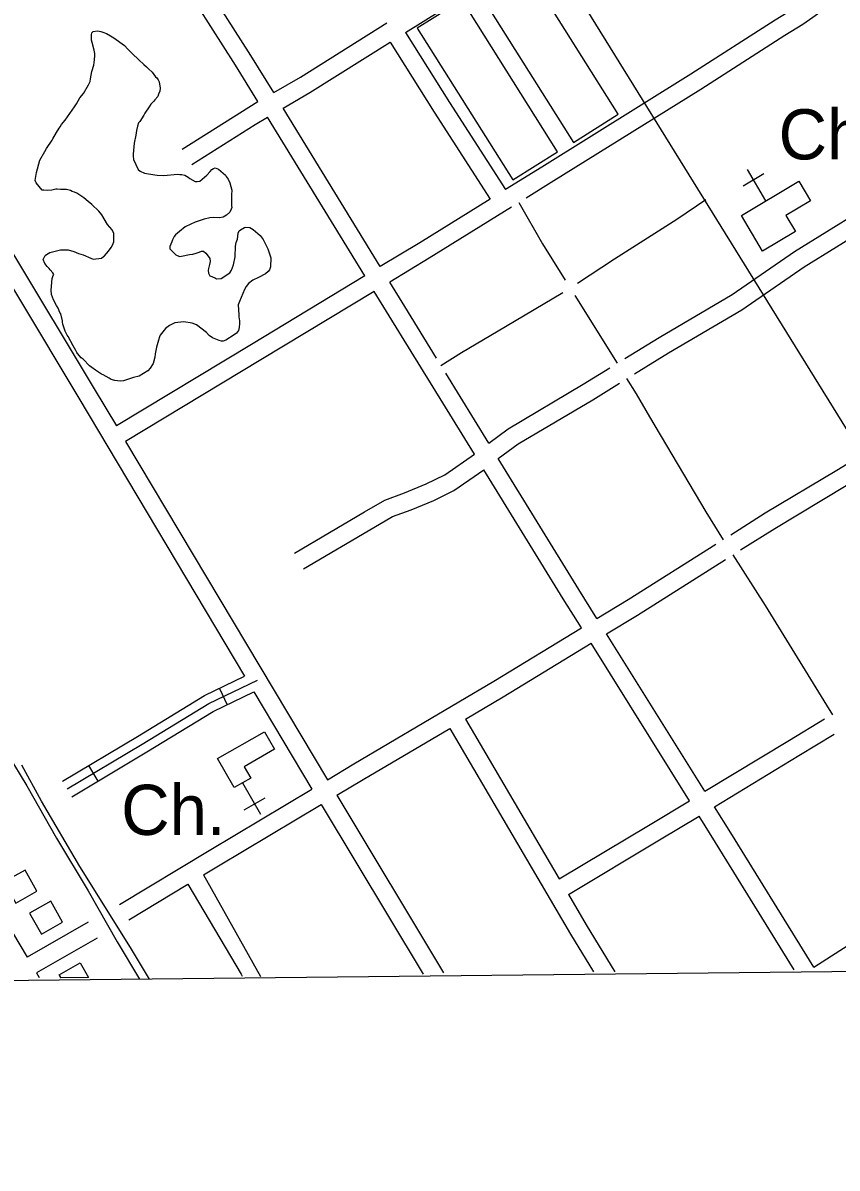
# Model space of a CAD drawing. Extents: x 3651524 to 3689615, y 505651 to 531377.
# Drawn here: x 3684576 to 3685923, y 511062 to 512956 of the extents above; entities that cross this region are included whole.
import ezdxf

# ---------------------------------------------------------------- set-up
doc = ezdxf.new("R2010")
doc.units = 0
for name, color, linetype in [('V-BLDG-OTLN', 7, 'Continuous'), ('V-GRID-FRAM', 7, 'Continuous'), ('V-ROAD-CNTR', 7, 'Continuous'), ('V-SITE-OTLN', 7, 'Continuous'), ('V-SITE-OTLN-IDEN', 7, 'Continuous'), ('V-SITE-VEGE', 7, 'Continuous'), ('V-TOPO-SHOR', 7, 'Continuous')]:
    doc.layers.add(name, color=color, linetype=linetype)

msp = doc.modelspace()

# ---------------------------------------------------------------- linework, layer by layer
at = {"layer": 'V-BLDG-OTLN'}
for p, q in [((3684638.391, 511377.041), (3684635.526, 511382.105)), ((3684684.069, 511377.537), (3684638.391, 511377.041))]:
    msp.add_line(p, q, dxfattribs=at)
for points in [[(3685486.514, 512758.357), (3685560.59, 512804.949), (3685402.616, 513056.107), (3685328.54, 513009.515)], [(3685386.048, 512696.319), (3685460.124, 512742.91), (3685302.15, 512994.068), (3685228.075, 512947.476)], [(3684544.318, 511535.559), (3684564.016, 511500.745), (3684598.83, 511520.443), (3684579.131, 511555.257)], [(3684586.765, 511484.191), (3684606.463, 511449.377), (3684641.277, 511469.075), (3684621.578, 511503.889)]]:
    msp.add_lwpolyline(points, close=True, dxfattribs=at)
for points in [[(3684635.526, 511382.105), (3684670.339, 511401.803), (3684684.069, 511377.537)], [(3684635.526, 511382.105), (3684638.391, 511377.041)]]:
    msp.add_lwpolyline(points, dxfattribs=at)
at = {"layer": 'V-GRID-FRAM'}
msp.add_lwpolyline([(3655577.191, 529244.355), (3687244.414, 529585.207), (3687448.048, 511403.469), (3655764.959, 511062.446), (3655577.191, 529244.355)], dxfattribs=at)
at = {"layer": 'V-ROAD-CNTR'}
for p, q in [((3684900.594, 511855.595), (3684913.661, 511828.59)), ((3684684.225, 511727.937), (3684699.626, 511702.192))]:
    msp.add_line(p, q, dxfattribs=at)
for points in [[(3684706.831, 514261.97), (3684765.774, 514178.543), (3684947.658, 513886.236), (3685136.021, 513576.374), (3685385.737, 513175.844), (3685846.17, 512432.593), (3686333.439, 511646.101), (3686490.053, 511397.125)], [(3684964.346, 512826.294), (3684927.526, 512886.386), (3684743.946, 513174.193), (3684579.614, 513438.477), (3684478.989, 513604.493), (3684472.659, 513620.826), (3684471.517, 513643.268), (3684480.125, 513657.116), (3684494.888, 513669.918), (3684548.42, 513709.282), (3684569.553, 513726.557)], [(3683888.853, 513700.668), (3684285.866, 513028.788), (3684693.655, 512351.014), (3684730.22, 512289.75)], [(3685208.786, 512940.181), (3685266.835, 512976.632), (3685508.789, 513121.043), (3685661.666, 513218.303)], [(3684990.718, 512840.675), (3684952.964, 512902.29), (3684827.122, 513099.579)], [(3685969.238, 513068.093), (3685942.484, 513048.139), (3685884.104, 513002.827), (3685865.401, 512989.64), (3685849.729, 512978.732), (3685820.065, 512960.488), (3685680.932, 512871.029), (3685433.95, 512717.539), (3685374.142, 512680.51)], [(3685985.484, 513042.784), (3685960.65, 513024.263), (3685901.954, 512978.705), (3685882.613, 512965.068), (3685866.169, 512953.624), (3685836.037, 512935.092), (3685696.962, 512845.671), (3685449.764, 512692.045), (3685408.458, 512666.471)], [(3684990.718, 512840.675), (3685034.789, 512866.349), (3685177.607, 512956.027)], [(3685208.786, 512940.181), (3685281.252, 512824.263), (3685374.141, 512680.51)], [(3685006.396, 512815.088), (3685050.321, 512840.677), (3685183.379, 512924.227)], [(3685183.379, 512924.228), (3685255.932, 512808.169), (3685348.629, 512664.715)], [(3684839.089, 512747.164), (3684964.346, 512826.294)], [(3685166.899, 512553.143), (3685006.396, 512815.088)], [(3684855.111, 512721.803), (3684959.895, 512787.997), (3684980.467, 512799.983)], [(3685141.227, 512537.619), (3684980.467, 512799.983)], [(3683771.761, 512773.105), (3684582.656, 511411.247)], [(3685571.727, 512401.232), (3685628.102, 512436.006), (3685749.102, 512507.142), (3685851.996, 512578.091), (3686012.937, 512677.193)], [(3684469.48, 512665.417), (3684667.921, 512335.594), (3684942.349, 511875.798)], [(3685348.63, 512664.715), (3685232.153, 512592.601), (3685166.899, 512553.144)], [(3685383.963, 512651.306), (3685247.811, 512567.011), (3685182.573, 512527.563)], [(3685396.065, 512658.798), (3685435.34, 512590.779), (3685472.961, 512530.528)], [(3685493.396, 512525.778), (3685554.349, 512565.853), (3685657.239, 512631.688), (3685705.334, 512664.186)], [(3685587.386, 512375.642), (3685643.58, 512410.306), (3685765.24, 512481.83), (3685868.386, 512552.953), (3686028.667, 512651.647)], [(3685141.227, 512537.621), (3684954, 512424.412), (3684730.22, 512289.75)], [(3685260.06, 512401.47), (3685207.234, 512487.314), (3685182.573, 512527.563)], [(3685156.901, 512512.041), (3684969.496, 512398.724), (3684745.594, 512263.99)], [(3685322.556, 512242.671), (3685181.67, 512471.616), (3685156.901, 512512.039)], [(3685267.3, 512389.705), (3685301.497, 512410.865), (3685374.164, 512454.274), (3685468.728, 512510.351)], [(3685488.591, 512505.494), (3685558.69, 512393.226)], [(3685746.635, 512109.789), (3685803.673, 512145.84), (3685922.132, 512216.724), (3686035.411, 512285.968), (3686172.619, 512372.171), (3686239.26, 512419.217), (3686335.845, 512492.792)], [(3685762.772, 512084.498), (3685819.391, 512120.284), (3685937.658, 512191.054), (3686051.215, 512260.468), (3686189.261, 512347.197), (3686257.006, 512395.023), (3686352.134, 512467.487)], [(3685346.378, 512261.201), (3685378.44, 512285.066), (3685502.804, 512358.716), (3685546.528, 512385.688)], [(3685346.378, 512261.201), (3685275.353, 512376.619)], [(3685574.457, 512367.852), (3685590.04, 512342.523), (3685612.226, 512304.807)], [(3685362.164, 512235.553), (3685395.086, 512260.058), (3685518.324, 512333.04), (3685562.448, 512360.259)], [(3685612.226, 512304.807), (3685705.709, 512147.369), (3685734.33, 512101.548)], [(3684745.594, 512263.99), (3685079.488, 511704.564)], [(3685024.834, 512079.47), (3685140.959, 512147.311), (3685174.213, 512166.865), (3685206.853, 512178.941), (3685243.02, 512193.854), (3685273.446, 512208.572), (3685322.556, 512242.671)], [(3685525.332, 511971.182), (3685495.195, 512019.376), (3685362.164, 512235.553)], [(3685039.966, 512053.566), (3685156.129, 512121.429), (3685187.123, 512139.653), (3685217.779, 512150.997), (3685255.28, 512166.46), (3685288.626, 512182.59), (3685338.304, 512217.084)], [(3685499.69, 511955.606), (3685469.701, 512003.562), (3685338.304, 512217.084)], [(3685525.331, 511971.182), (3685576.809, 512002.451), (3685721.873, 512094.138)], [(3685541.238, 511945.743), (3685592.611, 511976.949), (3685738.048, 512068.871)], [(3685750.005, 512076.588), (3685803.384, 511992.516), (3685905.131, 511828.041), (3685915.061, 511812.089)], [(3685079.488, 511704.564), (3685123.368, 511730.724), (3685354.855, 511867.63), (3685499.689, 511955.606)], [(3685307.661, 511804.864), (3685370.279, 511841.898), (3685515.596, 511930.168)], [(3685678.313, 511669.962), (3685515.597, 511930.168)], [(3685703.994, 511685.475), (3685541.239, 511945.744)], [(3684641.317, 511702.269), (3684765.072, 511776.299), (3684876.092, 511843.739), (3684942.349, 511875.798)], [(3684649.017, 511689.396), (3684772.816, 511763.453), (3684883.269, 511830.548), (3684963.62, 511869.427)], [(3684656.717, 511676.523), (3684780.56, 511750.607), (3684890.446, 511817.357), (3684957.783, 511849.939)], [(3684957.783, 511849.939), (3685053.719, 511689.201)], [(3685307.661, 511804.865), (3685462.88, 511540.711)], [(3685703.994, 511685.475), (3685844.054, 511770.079), (3685901.936, 511805.196)], [(3685095.039, 511678.906), (3685138.686, 511704.928), (3685281.839, 511789.592)], [(3685281.839, 511789.593), (3685481.86, 511449.196), (3685519.799, 511387.133)], [(3685719.902, 511660.036), (3685859.59, 511744.415), (3685917.751, 511779.701)], [(3684735.338, 511498.565), (3684883.626, 511587.795), (3685053.719, 511689.201)], [(3685095.039, 511678.906), (3685271.729, 511385.424)], [(3685462.88, 511540.71), (3685613.302, 511630.692), (3685678.313, 511669.962)], [(3684874.421, 511547.244), (3684899.042, 511562.059), (3685069.27, 511663.544)], [(3685069.27, 511663.544), (3685238.074, 511383.161)], [(3685884.015, 511394.952), (3685746.887, 511616.882), (3685719.902, 511660.036)], [(3685478.079, 511514.844), (3685628.758, 511604.98), (3685694.221, 511644.523)], [(3685851.538, 511390.438), (3685721.41, 511601.044), (3685694.221, 511644.523)], [(3684874.422, 511547.245), (3684968.93, 511379.068), (3684968.829, 511380.225)], [(3684750.806, 511472.859), (3684848.716, 511531.776)], [(3684848.716, 511531.777), (3684936.47, 511382.951), (3684938.296, 511379.724)], [(3685478.079, 511514.846), (3685507.592, 511464.62), (3685555, 511387.068)], [(3685884.015, 511394.952), (3686076.14, 511517.469)], [(3684683.485, 511468.905), (3684582.656, 511411.247)], [(3684698.377, 511442.863), (3684598.006, 511385.467)], [(3684598.006, 511385.467), (3684598.793, 511384.146)], [(3684598.006, 511385.467), (3684602.695, 511377.593)]]:
    msp.add_lwpolyline(points, dxfattribs=at)
at = {"layer": 'V-SITE-OTLN'}
for p, q in [((3685801.571, 512706.346), (3685767.142, 512685.983)), ((3685804.72, 512661.736), (3685774.175, 512713.379)), ((3684938.981, 511699.69), (3684968.828, 511647.641)), ((3684941.53, 511655.041), (3684976.229, 511674.94))]:
    msp.add_line(p, q, dxfattribs=at)
for points in [[(3685764.236, 512637.791), (3685859.62, 512694.207), (3685878.898, 512661.614), (3685838.122, 512637.496), (3685853.884, 512610.848), (3685799.276, 512578.549)], [(3684897.602, 511739.512), (3684975.198, 511784.005), (3684991.871, 511754.927), (3684941.785, 511726.209), (3684952.535, 511707.461), (3684925.025, 511691.687)]]:
    msp.add_lwpolyline(points, close=True, dxfattribs=at)
at = {"layer": 'V-SITE-VEGE'}
for points in [[(3684694.607, 512901.928), (3684694.597, 512905.391), (3684693.426, 512911.162), (3684689.923, 512923.858), (3684689.336, 512927.321), (3684689.309, 512936.562), (3684689.878, 512939.449), (3684691.605, 512941.766), (3684699.109, 512942.941), (3684704.309, 512941.802), (3684707.778, 512940.658), (3684714.137, 512938.366), (3684720.498, 512934.917), (3684726.284, 512931.47), (3684743.645, 512918.816), (3684749.438, 512912.479), (3684756.387, 512905.569), (3684767.389, 512895.204), (3684775.497, 512887.143), (3684780.13, 512883.115), (3684783.603, 512880.238), (3684789.395, 512874.479), (3684795.191, 512866.989), (3684796.927, 512865.261), (3684799.248, 512861.803), (3684800.991, 512858.342), (3684802.754, 512847.953), (3684802.189, 512843.333), (3684799.893, 512838.131), (3684798.75, 512834.082), (3684794.144, 512828.872), (3684792.42, 512826.555), (3684787.232, 512821.921), (3684784.361, 512817.292), (3684777.461, 512806.876), (3684775.739, 512803.409), (3684768.837, 512792.995), (3684767.113, 512790.678), (3684765.394, 512785.477), (3684763.684, 512777.965), (3684762.552, 512770.454), (3684759.701, 512757.163), (3684758.019, 512739.255), (3684758.03, 512735.79), (3684758.624, 512730.019), (3684766.179, 512713.87), (3684769.65, 512710.993), (3684776.591, 512707.546), (3684793.925, 512704.71), (3684797.97, 512704.144), (3684808.365, 512703.595), (3684832.034, 512705.973), (3684835.501, 512705.408), (3684838.389, 512705.414), (3684843.589, 512704.275), (3684848.797, 512700.825), (3684851.691, 512698.523), (3684860.366, 512693.929), (3684863.831, 512693.937), (3684868.45, 512694.529), (3684879.972, 512704.38), (3684885.151, 512710.168), (3684888.031, 512713.643), (3684890.912, 512715.384), (3684893.796, 512716.545), (3684899.002, 512714.251), (3684910.577, 512704.468), (3684911.74, 512702.162), (3684915.218, 512697.552), (3684918.122, 512691.785), (3684921.044, 512679.665), (3684920.489, 512671.579), (3684920.543, 512653.678), (3684921.126, 512650.792), (3684919.981, 512647.9), (3684917.684, 512643.274), (3684912.502, 512638.062), (3684906.737, 512634.58)], [(3684758.505, 512369.663), (3684741.773, 512364.418), (3684736.577, 512363.824), (3684727.912, 512364.955), (3684721.553, 512366.669), (3684718.083, 512368.391), (3684708.249, 512374.138), (3684705.359, 512375.283), (3684695.523, 512381.609), (3684689.735, 512386.213), (3684685.684, 512389.088), (3684675.256, 512400.031), (3684671.786, 512402.333), (3684665.993, 512409.245), (3684664.831, 512410.973), (3684663.089, 512414.432), (3684659.025, 512421.928), (3684650.317, 512437.497), (3684648.578, 512439.801), (3684645.676, 512446.145), (3684641.599, 512457.684), (3684641.011, 512461.145), (3684641.005, 512463.455), (3684638.082, 512474.998), (3684636.921, 512477.304), (3684634.013, 512484.226), (3684631.113, 512488.836), (3684626.466, 512498.064), (3684622.978, 512506.715), (3684622.378, 512514.221), (3684624.054, 512533.284), (3684625.774, 512538.486), (3684626.925, 512540.22), (3684625.184, 512542.526), (3684620.55, 512547.712), (3684618.811, 512550.016), (3684615.913, 512553.473), (3684611.86, 512558.081), (3684608.95, 512565.001), (3684612.396, 512571.364), (3684614.702, 512573.103), (3684619.888, 512576.585), (3684637.779, 512580.679), (3684650.485, 512580.713), (3684659.734, 512577.852), (3684667.826, 512574.989), (3684675.34, 512572.702), (3684688.062, 512566.961), (3684692.109, 512565.243), (3684705.386, 512567.012), (3684708.843, 512569.91), (3684710.571, 512571.069), (3684717.479, 512578.598), (3684721.506, 512584.383), (3684723.804, 512588.432), (3684726.097, 512594.214), (3684726.058, 512608.075), (3684723.154, 512613.84), (3684715.622, 512622.48), (3684706.334, 512638.625), (3684701.12, 512644.961), (3684689.538, 512655.902), (3684683.751, 512660.504), (3684676.224, 512666.836), (3684671.596, 512670.287), (3684664.653, 512674.309), (3684661.184, 512676.031), (3684657.137, 512677.174), (3684654.245, 512678.899), (3684647.888, 512680.613), (3684638.072, 512680.584), (3684632.295, 512681.145), (3684629.985, 512681.139), (3684623.636, 512679.388), (3684615.552, 512678.788), (3684610.355, 512679.349), (3684607.467, 512679.341), (3684597.614, 512691.441), (3684595.871, 512695.479), (3684598.142, 512708.769), (3684603.858, 512728.997), (3684611.903, 512743.456), (3684614.776, 512748.084), (3684623.978, 512761.972), (3684625.125, 512764.284), (3684631.449, 512774.698), (3684635.469, 512782.214), (3684637.196, 512783.955), (3684639.494, 512788.004), (3684645.248, 512794.951), (3684660.776, 512817.515), (3684664.229, 512822.144), (3684669.976, 512831.981), (3684675.729, 512839.503), (3684684.351, 512853.388), (3684686.645, 512859.17), (3684687.21, 512863.79), (3684689.483, 512875.924), (3684692.92, 512886.33), (3684694.048, 512894.995), (3684694.607, 512901.928)], [(3684906.737, 512634.58), (3684900.964, 512633.986), (3684890.566, 512634.533), (3684884.795, 512633.939), (3684875.56, 512631.602), (3684860.561, 512626.361), (3684853.639, 512623.455), (3684843.835, 512618.806), (3684834.617, 512611.274), (3684828.28, 512605.48), (3684825.98, 512602.586), (3684823.109, 512597.38), (3684821.962, 512593.913), (3684820.24, 512590.441), (3684818.519, 512586.395), (3684818.53, 512582.352), (3684828.376, 512572.562), (3684834.736, 512569.693), (3684838.201, 512570.279), (3684851.474, 512573.208), (3684856.67, 512573.801), (3684862.439, 512575.548), (3684867.055, 512576.716), (3684871.094, 512578.461), (3684874.559, 512578.471), (3684878.032, 512575.016), (3684882.089, 512570.408), (3684884.987, 512566.373), (3684885.579, 512561.755), (3684884.438, 512556.553), (3684882.724, 512550.196), (3684882.157, 512546.731), (3684882.747, 512542.113), (3684885.069, 512538.076), (3684887.961, 512536.929), (3684894.32, 512534.06), (3684896.057, 512532.909), (3684903.565, 512533.509), (3684917.972, 512542.791), (3684920.848, 512547.419), (3684924.286, 512556.09), (3684926.56, 512569.38), (3684927.086, 512586.706), (3684928.223, 512593.065), (3684930.518, 512598.267), (3684931.645, 512608.087), (3684933.365, 512612.134), (3684935.671, 512613.873), (3684942.012, 512617.936), (3684944.32, 512618.517), (3684951.25, 512617.96), (3684956.458, 512614.51), (3684968.038, 512604.726), (3684973.252, 512597.81), (3684980.805, 512582.241), (3684984.299, 512572.433), (3684986.046, 512567.817), (3684985.511, 512552.801), (3684983.793, 512547.599), (3684981.491, 512544.705), (3684976.881, 512541.228), (3684965.353, 512534.842), (3684956.123, 512530.773), (3684948.631, 512524.975), (3684945.178, 512520.347), (3684942.307, 512515.141), (3684933.701, 512495.482), (3684931.985, 512489.702), (3684932.607, 512473.533), (3684932.62, 512470.068), (3684933.793, 512463.142), (3684933.805, 512459.099), (3684933.248, 512452.169), (3684932.106, 512447.544), (3684929.232, 512442.916), (3684925.198, 512440.018), (3684911.363, 512431.316), (3684906.747, 512429.569), (3684904.437, 512429.563), (3684900.392, 512430.708), (3684889.407, 512435.295), (3684883.619, 512439.322), (3684879.564, 512443.93), (3684862.781, 512456.586), (3684855.842, 512459.453), (3684841.975, 512461.723), (3684826.967, 512459.949), (3684823.506, 512458.204), (3684818.317, 512455.882), (3684811.401, 512450.663), (3684802.768, 512439.666), (3684801.623, 512436.776), (3684799.905, 512431.574), (3684796.475, 512420.013), (3684794.195, 512409.034), (3684793.634, 512403.258), (3684791.355, 512392.857), (3684786.179, 512385.332), (3684782.149, 512380.704), (3684767.737, 512372), (3684758.505, 512369.663)]]:
    msp.add_lwpolyline(points, dxfattribs=at)
at = {"layer": 'V-TOPO-SHOR'}
for points in [[(3684415.313, 511978.108), (3684422.85, 511970.176), (3684450.041, 511926.611), (3684500.121, 511836.792), (3684525.973, 511787.173), (3684528.398, 511779.913), (3684530.417, 511775.61), (3684532.436, 511772.114), (3684538.492, 511764.854), (3684550.473, 511746.299), (3684581.973, 511694.396), (3684631.381, 511607.938), (3684683.614, 511520.675), (3684731.809, 511436.637), (3684768.475, 511374.627)], [(3684784.849, 511374.803), (3684753.469, 511427.368), (3684669.738, 511561.287), (3684606.465, 511669.257), (3684573.886, 511728.422)]]:
    msp.add_lwpolyline(points, dxfattribs=at)

# ---------------------------------------------------------------- texts
at = {"layer": 'V-SITE-OTLN-IDEN'}
for p in [(3685825.827, 512730.243), (3684738.128, 511613.338)]:
    msp.add_text('Ch.', height=82.9998, dxfattribs=at).set_placement(p)

doc.saveas('drawing.dxf')
